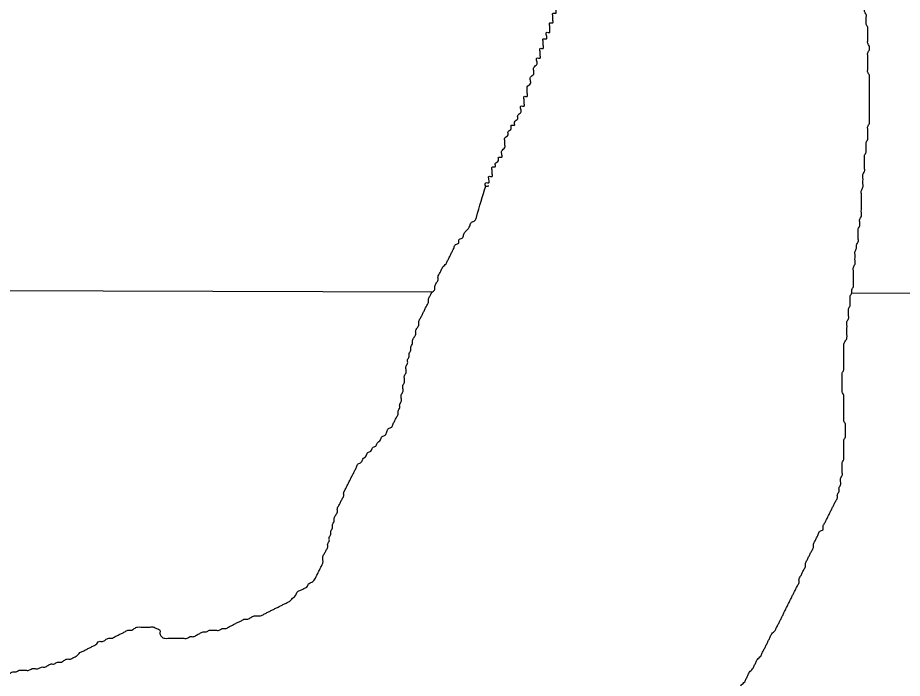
# Model space of a CAD drawing. Extents: x 813775 to 1157140, y 1757555 to 1979907.
# Drawn here: x 1015741 to 1017285, y 1864092 to 1865244 of the extents above; entities that cross this region are included whole.
import ezdxf

# ---------------------------------------------------------------- set-up
doc = ezdxf.new("R2010")
doc.units = 0
doc.layers.add('Level 5', color=7, linetype='Continuous')
doc.layers.add('Level 9', color=7, linetype='Continuous')

msp = doc.modelspace()

# ---------------------------------------------------------------- linework, layer by layer
at = {"layer": 'Level 5'}
for points in [[(1012350.3, 1864787.9), (1014548.6, 1864771.5), (1016465, 1864765.9)], [(1017196.9, 1864763.7), (1017581.6, 1864762.6)]]:
    msp.add_lwpolyline(points, dxfattribs=at)
at = {"layer": 'Level 9'}
for points in [[(1017222, 1865243.8), (1017222, 1865249.4), (1017219.2, 1865255), (1017219.2, 1865260.6), (1017216.4, 1865266.2), (1017216.4, 1865271.7), (1017213.6, 1865277.3), (1017213.6, 1865282.9), (1017213.6, 1865288.5), (1017213.6, 1865294.1), (1017210.9, 1865299.7), (1017208.1, 1865305.2), (1017210.9, 1865385.6)], [(1016563.7, 1864950.2), (1016558.1, 1864950.2), (1016558.1, 1864955.8), (1016563.7, 1864955.8), (1016563.7, 1864961.4), (1016563.7, 1864967), (1016569.2, 1864967), (1016569.2, 1864972.6), (1016569.2, 1864978.1), (1016569.2, 1864983.7), (1016574.8, 1864983.7), (1016574.8, 1864989.3), (1016580.4, 1864994.9), (1016580.4, 1865000.5), (1016586, 1865000.5), (1016586, 1865006.1), (1016586, 1865011.6), (1016591.5, 1865017.2), (1016591.5, 1865022.8), (1016591.5, 1865028.4), (1016591.5, 1865034), (1016597.1, 1865039.6), (1016597.1, 1865045.1), (1016602.7, 1865050.7), (1016602.7, 1865056.3), (1016608.3, 1865056.3), (1016608.3, 1865061.9), (1016613.9, 1865067.5), (1016613.9, 1865073), (1016619.4, 1865078.6), (1016619.4, 1865084.2), (1016619.4, 1865089.8), (1016625, 1865089.8), (1016625, 1865095.4), (1016625, 1865101), (1016625, 1865106.5), (1016630.6, 1865106.5), (1016630.6, 1865112.1), (1016630.6, 1865117.7), (1016630.6, 1865123.3), (1016636.2, 1865128.9), (1016636.2, 1865134.4), (1016636.2, 1865140), (1016641.8, 1865145.6), (1016641.8, 1865151.2), (1016641.8, 1865156.8), (1016647.3, 1865162.4), (1016647.3, 1865167.9), (1016647.3, 1865173.5), (1016652.9, 1865173.5), (1016652.9, 1865179.1), (1016652.9, 1865184.7), (1016652.9, 1865190.3), (1016658.5, 1865190.3), (1016658.5, 1865195.9), (1016658.5, 1865201.4), (1016658.5, 1865207), (1016664.1, 1865207), (1016664.1, 1865212.6), (1016664.1, 1865218.2), (1016669.7, 1865218.2), (1016669.7, 1865223.8), (1016669.7, 1865229.3), (1016669.7, 1865234.9), (1016675.2, 1865234.9), (1016675.2, 1865240.5), (1016675.2, 1865246.1), (1016675.2, 1865251.7), (1016680.8, 1865251.7), (1016680.8, 1865257.3), (1016680.8, 1865262.8), (1016680.8, 1865268.4), (1016686.4, 1865268.4), (1016686.4, 1865274), (1016686.4, 1865279.6), (1016686.4, 1865285.2), (1016686.4, 1865290.7), (1016686.4, 1865296.3), (1016692, 1865296.3), (1016692, 1865301.9), (1016692, 1865307.5), (1016692, 1865313.1), (1016692, 1865318.7), (1016692, 1865324.2), (1016692, 1865329.8), (1016692, 1865335.4), (1016692, 1865341), (1016692, 1865346.6), (1016692, 1865352.2), (1016692, 1865357.7), (1016692, 1865363.3)], [(1017194.1, 1864741.4), (1017194.1, 1864747), (1017194.1, 1864752.6), (1017194.1, 1864758.2), (1017196.9, 1864763.8), (1017196.9, 1864769.3), (1017199.7, 1864774.9), (1017199.7, 1864780.5), (1017199.7, 1864786.1), (1017199.7, 1864791.7), (1017199.7, 1864797.3), (1017199.7, 1864802.8), (1017199.7, 1864808.4), (1017202.5, 1864814), (1017202.5, 1864819.6), (1017202.5, 1864825.2), (1017202.5, 1864830.8), (1017202.5, 1864836.3), (1017205.3, 1864841.9), (1017205.3, 1864847.5), (1017208.1, 1864853.1), (1017208.1, 1864858.7), (1017208.1, 1864864.2), (1017208.1, 1864869.8), (1017208.1, 1864875.4), (1017210.9, 1864881), (1017210.9, 1864886.6), (1017210.9, 1864892.2), (1017213.6, 1864897.7), (1017213.6, 1864903.3), (1017213.6, 1864908.9), (1017213.6, 1864914.5), (1017213.6, 1864920.1), (1017213.6, 1864925.7), (1017213.6, 1864931.2), (1017213.6, 1864936.8), (1017213.6, 1864942.4), (1017216.4, 1864948), (1017216.4, 1864953.6), (1017216.4, 1864959.1), (1017216.4, 1864964.7), (1017216.4, 1864970.3), (1017219.2, 1864975.9), (1017219.2, 1864981.5), (1017219.2, 1864987.1), (1017219.2, 1864992.6), (1017219.2, 1864998.2), (1017219.2, 1865003.8), (1017222, 1865009.4), (1017222, 1865015), (1017222, 1865020.5), (1017222, 1865026.1), (1017224.8, 1865031.7), (1017224.8, 1865037.3), (1017224.8, 1865042.9), (1017224.8, 1865048.5), (1017224.8, 1865054), (1017227.6, 1865059.6), (1017227.6, 1865065.2), (1017227.6, 1865070.8), (1017227.6, 1865076.4), (1017227.6, 1865082), (1017227.6, 1865087.5), (1017227.6, 1865093.1), (1017227.6, 1865098.7), (1017227.6, 1865104.3), (1017227.6, 1865109.9), (1017227.6, 1865115.4), (1017227.6, 1865121), (1017227.6, 1865126.6), (1017227.6, 1865132.2), (1017227.6, 1865137.8), (1017227.6, 1865143.4), (1017224.8, 1865148.9), (1017224.8, 1865154.5), (1017224.8, 1865160.1), (1017224.8, 1865165.7), (1017224.8, 1865171.3), (1017224.8, 1865176.8), (1017224.8, 1865182.4), (1017227.6, 1865188), (1017227.6, 1865193.6), (1017224.8, 1865199.2), (1017224.8, 1865204.8), (1017224.8, 1865210.3), (1017224.8, 1865215.9), (1017224.8, 1865221.5), (1017224.8, 1865227.1), (1017222, 1865232.7), (1017222, 1865238.3), (1017222, 1865243.8)], [(1016472.1, 1864781.1), (1016474.9, 1864786.6), (1016474.9, 1864792.2), (1016477.7, 1864797.8), (1016480.5, 1864803.4), (1016483.3, 1864809), (1016488.9, 1864814.6), (1016491.7, 1864820.1), (1016494.5, 1864825.7), (1016497.3, 1864831.3), (1016500, 1864836.9), (1016502.8, 1864842.5), (1016505.6, 1864848.1), (1016511.2, 1864850.8), (1016511.2, 1864856.4), (1016516.8, 1864859.2), (1016519.6, 1864864.8), (1016522.4, 1864870.4), (1016527.9, 1864876), (1016530.7, 1864881.5), (1016533.5, 1864887.1), (1016539.1, 1864889.9), (1016541.9, 1864895.5), (1016558.1, 1864950.2)], [(1016274.1, 1864292.6), (1016274.1, 1864298.2), (1016274.1, 1864303.8), (1016276.9, 1864309.4), (1016279.7, 1864315), (1016282.4, 1864320.5), (1016282.4, 1864326.1), (1016285.2, 1864331.7), (1016285.2, 1864337.3), (1016288, 1864342.9), (1016288, 1864348.4), (1016290.8, 1864354), (1016290.8, 1864359.6), (1016293.6, 1864365.2), (1016293.6, 1864370.8), (1016296.4, 1864376.4), (1016299.2, 1864381.9), (1016299.2, 1864387.5), (1016302, 1864393.1), (1016304.8, 1864398.7), (1016307.6, 1864404.3), (1016310.3, 1864409.9), (1016310.3, 1864415.4), (1016313.1, 1864421), (1016315.9, 1864426.6), (1016318.7, 1864432.2), (1016321.5, 1864437.8), (1016324.3, 1864443.3), (1016327.1, 1864448.9), (1016329.9, 1864454.5), (1016332.7, 1864460.1), (1016335.4, 1864465.7), (1016341, 1864468.5), (1016343.8, 1864474), (1016349.4, 1864479.6), (1016352.2, 1864485.2), (1016357.8, 1864488), (1016360.6, 1864493.6), (1016366.1, 1864496.4), (1016368.9, 1864502), (1016374.5, 1864507.5), (1016377.3, 1864513.1), (1016382.9, 1864515.9), (1016385.7, 1864521.5), (1016388.5, 1864527.1), (1016394, 1864529.9), (1016396.8, 1864535.5), (1016399.6, 1864541), (1016402.4, 1864546.6), (1016405.2, 1864552.2), (1016405.2, 1864557.8), (1016408, 1864563.4), (1016408, 1864568.9), (1016410.8, 1864574.5), (1016410.8, 1864580.1), (1016410.8, 1864585.7), (1016413.6, 1864591.3), (1016413.6, 1864596.9), (1016413.6, 1864602.4), (1016416.3, 1864608), (1016416.3, 1864613.6), (1016416.3, 1864619.2), (1016419.1, 1864624.8), (1016419.1, 1864630.3), (1016419.1, 1864635.9), (1016421.9, 1864641.5), (1016421.9, 1864647.1), (1016424.7, 1864652.7), (1016424.7, 1864658.3), (1016427.5, 1864663.8), (1016427.5, 1864669.4), (1016430.3, 1864675), (1016430.3, 1864680.6), (1016433.1, 1864686.2), (1016435.9, 1864691.8), (1016435.9, 1864697.3), (1016438.7, 1864702.9), (1016441.5, 1864708.5), (1016441.5, 1864714.1), (1016444.2, 1864719.7), (1016447, 1864725.2), (1016449.8, 1864730.8), (1016452.6, 1864736.4), (1016455.4, 1864742), (1016458.2, 1864747.6), (1016458.2, 1864753.2), (1016461, 1864758.7), (1016463.8, 1864764.3), (1016469.4, 1864769.9), (1016469.4, 1864775.5), (1016472.1, 1864781.1)], [(1017096.5, 1864241.8), (1017099.3, 1864247.4), (1017102.1, 1864253), (1017104.8, 1864258.6), (1017104.8, 1864264.2), (1017107.6, 1864269.7), (1017110.4, 1864275.3), (1017113.2, 1864280.9), (1017116, 1864286.5), (1017116, 1864292.1), (1017118.8, 1864297.7), (1017121.6, 1864303.2), (1017124.4, 1864308.8), (1017127.2, 1864314.4), (1017130, 1864320), (1017130, 1864325.6), (1017132.7, 1864331.2), (1017135.5, 1864336.7), (1017138.3, 1864342.3), (1017141.1, 1864347.9), (1017146.7, 1864350.7), (1017146.7, 1864356.3), (1017149.5, 1864361.9), (1017152.3, 1864367.4), (1017155.1, 1864373), (1017157.9, 1864378.6), (1017160.6, 1864384.2), (1017163.4, 1864389.8), (1017166.2, 1864395.3), (1017169, 1864400.9), (1017171.8, 1864406.5), (1017171.8, 1864412.1), (1017174.6, 1864417.7), (1017174.6, 1864423.3), (1017177.4, 1864428.8), (1017177.4, 1864434.4), (1017177.4, 1864440), (1017180.2, 1864445.6), (1017180.2, 1864451.2), (1017180.2, 1864456.7), (1017180.2, 1864462.3), (1017180.2, 1864467.9), (1017183, 1864473.5), (1017183, 1864479.1), (1017183, 1864484.7), (1017183, 1864490.2), (1017183, 1864495.8), (1017183, 1864501.4), (1017183, 1864507), (1017185.7, 1864512.6), (1017185.7, 1864518.2), (1017185.7, 1864523.7), (1017185.7, 1864529.3), (1017185.7, 1864534.9), (1017183, 1864540.5), (1017183, 1864546.1), (1017183, 1864551.6), (1017183, 1864557.2), (1017183, 1864562.8), (1017183, 1864568.4), (1017183, 1864574), (1017183, 1864579.6), (1017183, 1864585.1), (1017180.2, 1864590.7), (1017180.2, 1864596.3), (1017180.2, 1864601.9), (1017180.2, 1864607.5), (1017180.2, 1864613), (1017180.2, 1864618.6), (1017180.2, 1864624.2), (1017183, 1864629.8), (1017183, 1864635.4), (1017183, 1864641), (1017183, 1864646.5), (1017183, 1864652.1), (1017183, 1864657.7), (1017183, 1864663.3), (1017183, 1864668.9), (1017183, 1864674.5), (1017185.7, 1864680), (1017188.5, 1864685.6), (1017188.5, 1864691.2), (1017188.5, 1864696.8), (1017188.5, 1864702.4), (1017188.5, 1864707.9), (1017188.5, 1864713.5), (1017191.3, 1864719.1), (1017191.3, 1864724.7), (1017191.3, 1864730.3), (1017191.3, 1864735.9), (1017194.1, 1864741.4)], [(1015799.8, 1864116.8), (1015805.4, 1864116.8), (1015811, 1864119.6), (1015816.6, 1864119.6), (1015822.1, 1864122.4), (1015827.7, 1864125.2), (1015833.3, 1864125.2), (1015838.9, 1864128), (1015844.5, 1864130.7), (1015850, 1864136.3), (1015855.6, 1864139.1), (1015861.2, 1864141.9), (1015866.8, 1864144.7), (1015872.4, 1864147.5), (1015877.9, 1864150.3), (1015883.5, 1864155.9), (1015889.1, 1864155.9), (1015894.7, 1864158.7), (1015900.3, 1864161.4), (1015905.8, 1864161.4), (1015911.4, 1864164.2), (1015917, 1864167), (1015922.6, 1864169.8), (1015928.2, 1864172.6), (1015933.7, 1864175.4), (1015939.3, 1864175.4), (1015944.9, 1864178.2), (1015950.5, 1864181), (1015956.1, 1864181), (1015961.6, 1864181), (1015967.2, 1864181), (1015972.8, 1864181), (1015978.4, 1864181), (1015983.9, 1864178.2), (1015989.5, 1864175.4), (1015989.5, 1864169.8), (1015992.3, 1864164.2), (1015997.9, 1864161.4), (1016003.5, 1864161.4), (1016009.1, 1864161.4), (1016014.6, 1864161.4), (1016020.2, 1864161.4), (1016025.8, 1864161.4), (1016031.4, 1864161.4), (1016037, 1864161.4), (1016042.5, 1864164.2), (1016048.1, 1864164.2), (1016053.7, 1864167), (1016059.3, 1864169.8), (1016064.8, 1864172.6), (1016070.4, 1864172.6), (1016076, 1864175.4), (1016081.6, 1864175.4), (1016087.2, 1864175.4), (1016092.7, 1864175.4), (1016098.3, 1864178.2), (1016103.9, 1864178.2), (1016109.5, 1864181), (1016115.1, 1864183.8), (1016120.6, 1864186.6), (1016126.2, 1864189.4), (1016131.8, 1864192.1), (1016137.4, 1864194.9), (1016143, 1864194.9), (1016148.5, 1864197.7), (1016154.1, 1864200.5), (1016159.7, 1864200.5), (1016165.3, 1864200.5), (1016170.9, 1864203.3), (1016176.4, 1864206.1), (1016182, 1864208.9), (1016187.6, 1864211.7), (1016193.2, 1864214.5), (1016198.8, 1864217.3), (1016204.3, 1864220.1), (1016209.9, 1864222.9), (1016215.5, 1864225.6), (1016221.1, 1864231.2), (1016226.7, 1864236.8), (1016229.4, 1864242.4), (1016235, 1864245.2), (1016240.6, 1864248), (1016246.2, 1864250.8), (1016249, 1864256.3), (1016254.5, 1864259.1), (1016260.1, 1864264.7), (1016262.9, 1864270.3), (1016265.7, 1864275.9), (1016268.5, 1864281.5), (1016271.3, 1864287), (1016274.1, 1864292.6)], [(1016717.7, 1863783.3), (1016745, 1863806.4), (1016750.6, 1863809.2), (1016756.1, 1863812), (1016761.7, 1863814.8), (1016764.5, 1863820.4), (1016770.1, 1863823.2), (1016772.9, 1863828.8), (1016778.5, 1863831.5), (1016781.2, 1863837.1), (1016786.8, 1863837.1), (1016792.4, 1863839.9), (1016795.2, 1863845.5), (1016800.8, 1863845.5), (1016803.6, 1863851.1), (1016809.1, 1863853.9), (1016814.7, 1863856.7), (1016820.3, 1863862.2), (1016825.9, 1863867.8), (1016831.5, 1863870.6), (1016837, 1863876.2), (1016839.8, 1863881.8), (1016845.4, 1863884.6), (1016848.2, 1863890.2), (1016853.8, 1863893), (1016856.6, 1863898.5), (1016859.4, 1863904.1), (1016864.9, 1863906.9), (1016867.7, 1863912.5), (1016873.3, 1863915.3), (1016876.1, 1863920.9), (1016881.7, 1863926.4), (1016887.3, 1863932), (1016892.8, 1863937.6), (1016895.6, 1863943.2), (1016901.2, 1863946), (1016904, 1863951.6), (1016909.6, 1863954.4), (1016912.4, 1863959.9), (1016915.1, 1863965.5), (1016917.9, 1863971.1), (1016923.5, 1863973.9), (1016926.3, 1863979.5), (1016931.9, 1863985.1), (1016934.7, 1863990.6), (1016940.3, 1863993.4), (1016943, 1863999), (1016948.6, 1864001.8), (1016951.4, 1864007.4), (1016954.2, 1864013), (1016959.8, 1864018.5), (1016962.6, 1864024.1), (1016968.2, 1864029.7), (1016970.9, 1864035.3), (1016976.5, 1864040.9), (1016979.3, 1864046.5), (1016984.9, 1864052), (1016987.7, 1864057.6), (1016993.3, 1864063.2), (1016998.8, 1864068.8), (1017001.6, 1864074.4), (1017004.4, 1864080), (1017010, 1864085.5), (1017012.8, 1864091.1), (1017015.6, 1864096.7), (1017018.4, 1864102.3), (1017023.9, 1864107.9), (1017026.7, 1864113.4), (1017029.5, 1864119), (1017032.3, 1864124.6), (1017037.9, 1864130.2), (1017040.7, 1864135.8), (1017043.5, 1864141.4), (1017046.3, 1864146.9), (1017049.1, 1864152.5), (1017051.8, 1864158.1), (1017054.6, 1864163.7), (1017057.4, 1864169.3), (1017063, 1864174.9), (1017065.8, 1864180.4), (1017068.6, 1864186), (1017071.4, 1864191.6), (1017074.2, 1864197.2), (1017077, 1864202.8), (1017079.7, 1864208.3), (1017082.5, 1864213.9), (1017085.3, 1864219.5), (1017088.1, 1864225.1), (1017090.9, 1864230.7), (1017093.7, 1864236.3), (1017096.5, 1864241.8)], [(1015280.9, 1864123.4), (1015303.3, 1864128), (1015308.8, 1864128), (1015314.4, 1864128), (1015320, 1864128), (1015325.6, 1864125.2), (1015331.2, 1864125.2), (1015336.7, 1864122.4), (1015342.3, 1864122.4), (1015347.9, 1864119.6), (1015353.5, 1864116.8), (1015359.1, 1864114), (1015364.6, 1864114), (1015370.2, 1864111.2), (1015375.8, 1864111.2), (1015381.4, 1864111.2), (1015387, 1864111.2), (1015392.5, 1864111.2), (1015398.1, 1864108.4), (1015403.7, 1864108.4), (1015409.3, 1864105.6), (1015414.9, 1864105.6), (1015420.4, 1864102.8), (1015426, 1864102.8), (1015431.6, 1864102.8), (1015437.2, 1864100), (1015442.7, 1864100), (1015448.3, 1864100), (1015453.9, 1864100), (1015459.5, 1864100), (1015465.1, 1864100), (1015470.6, 1864100), (1015476.2, 1864100), (1015481.8, 1864100), (1015487.4, 1864100), (1015493, 1864102.8), (1015498.5, 1864102.8), (1015504.1, 1864102.8), (1015509.7, 1864102.8), (1015515.3, 1864105.6), (1015520.9, 1864105.6), (1015526.4, 1864105.6), (1015532, 1864105.6), (1015537.6, 1864108.4), (1015543.2, 1864108.4), (1015548.8, 1864108.4), (1015554.3, 1864108.4), (1015559.9, 1864108.4), (1015565.5, 1864108.4), (1015571.1, 1864111.2), (1015576.7, 1864111.2), (1015582.2, 1864108.4), (1015587.8, 1864108.4), (1015593.4, 1864108.4), (1015599, 1864108.4), (1015604.5, 1864105.6), (1015610.1, 1864105.6), (1015615.7, 1864105.6), (1015621.3, 1864102.8), (1015626.9, 1864102.8), (1015632.4, 1864102.8), (1015638, 1864102.8), (1015643.6, 1864102.8), (1015649.2, 1864102.8), (1015654.8, 1864100), (1015660.3, 1864100), (1015665.9, 1864100), (1015671.5, 1864100), (1015677.1, 1864100), (1015682.7, 1864100), (1015688.2, 1864100), (1015693.8, 1864100), (1015699.4, 1864100), (1015705, 1864100), (1015710.6, 1864100), (1015716.1, 1864100), (1015721.7, 1864100), (1015727.3, 1864100), (1015732.9, 1864102.8), (1015738.5, 1864102.8), (1015744, 1864105.6), (1015749.6, 1864105.6), (1015755.2, 1864105.6), (1015760.8, 1864105.6), (1015766.4, 1864108.4), (1015771.9, 1864108.4), (1015777.5, 1864108.4), (1015783.1, 1864111.2), (1015788.7, 1864111.2), (1015794.2, 1864114), (1015799.8, 1864116.8)]]:
    msp.add_spline(points, degree=3, dxfattribs=at)

doc.saveas('drawing.dxf')
